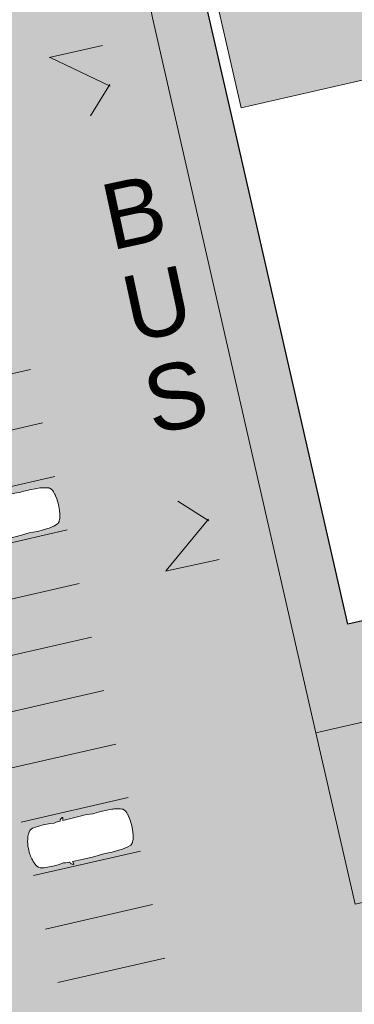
# Model space of a CAD drawing. Header units: metres. Extents: x -862 to 1262, y -354 to 644.
# Tile 271 of 315: x 191 to 206, y 109 to 154. Entities that reach past the tile are written whole.
import ezdxf

# ---------------------------------------------------------------- set-up
doc = ezdxf.new("R2010")
doc.units = ezdxf.units.M
doc.header["$LTSCALE"] = 0.5
doc.set_wipeout_variables(frame=1)
doc.layers.add('BPR_Verkehr_220520', color=7, linetype='Continuous')
doc.layers.add('DZH_Baufelder Ost_220610', color=7, linetype='Continuous')
doc.styles.add('Arial', font='arial.ttf')
doc.styles.add('Calibri Light', font='calibril.ttf')

# ---------------------------------------------------------------- blocks, each defined once
blk = doc.blocks.new('Slab (2D)-22')
at = {"color": 255, "linetype": 'Continuous', "lineweight": 9, "transparency": 33554687}
blk.add_wipeout([(216.4049811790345, 24.944613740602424), (229.07815935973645, 27.841263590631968), (230.8607131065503, 20.042384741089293), (218.18753492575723, 17.145734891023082)], dxfattribs=at)
at = {"color": 8, "linetype": 'Continuous', "lineweight": 9, "true_color": 0x777777, "transparency": 33554687, "flags": 128}
blk.add_lwpolyline([(216.4049811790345, 24.94461374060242), (229.0781593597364, 27.84126359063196), (230.8607131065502, 20.04238474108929), (218.1875349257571, 17.14573489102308)], close=True, dxfattribs=at)
at = {"color": 255, "linetype": 'Continuous', "lineweight": 9, "transparency": 33554687}
blk.add_wipeout([(216.4049811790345, 24.944613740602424), (229.07815935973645, 27.841263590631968), (230.8607131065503, 20.042384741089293), (218.18753492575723, 17.145734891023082)], dxfattribs=at)
at = {"color": 8, "linetype": 'Continuous', "lineweight": 9, "true_color": 0x777777, "transparency": 33554687, "flags": 128}
blk.add_lwpolyline([(216.4049811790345, 24.94461374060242), (229.0781593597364, 27.84126359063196), (230.8607131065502, 20.04238474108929), (218.1875349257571, 17.14573489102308)], close=True, dxfattribs=at)
at = {"color": 255, "linetype": 'Continuous', "lineweight": 9, "transparency": 33554687}
blk.add_wipeout([(216.4049811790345, 24.944613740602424), (229.07815935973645, 27.841263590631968), (230.8607131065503, 20.042384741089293), (218.18753492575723, 17.145734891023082)], dxfattribs=at)
at = {"color": 8, "linetype": 'Continuous', "lineweight": 9, "true_color": 0x777777, "transparency": 33554687, "flags": 128}
blk.add_lwpolyline([(216.4049811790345, 24.94461374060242), (229.0781593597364, 27.84126359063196), (230.8607131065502, 20.04238474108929), (218.1875349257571, 17.14573489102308)], close=True, dxfattribs=at)
blk = doc.blocks.new('Slab (2D)-23')
at = {"color": 255, "linetype": 'Continuous', "lineweight": 9, "transparency": 33554687}
blk.add_wipeout([(218.18753588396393, 17.145735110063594), (230.86032216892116, 20.042295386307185), (236.20798302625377, -3.354339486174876), (223.53519674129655, -6.250899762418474)], dxfattribs=at)
at = {"color": 8, "linetype": 'Continuous', "lineweight": 9, "true_color": 0x777777, "transparency": 33554687, "flags": 128}
blk.add_lwpolyline([(218.187535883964, 17.14573511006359), (230.8603221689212, 20.04229538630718), (236.2079830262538, -3.354339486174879), (223.5351967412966, -6.250899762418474)], close=True, dxfattribs=at)
at = {"color": 255, "linetype": 'Continuous', "lineweight": 9, "transparency": 33554687}
blk.add_wipeout([(218.18753588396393, 17.145735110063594), (230.86032216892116, 20.042295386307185), (236.20798302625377, -3.354339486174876), (223.53519674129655, -6.250899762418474)], dxfattribs=at)
at = {"color": 8, "linetype": 'Continuous', "lineweight": 9, "true_color": 0x777777, "transparency": 33554687, "flags": 128}
blk.add_lwpolyline([(218.187535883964, 17.14573511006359), (230.8603221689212, 20.04229538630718), (236.2079830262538, -3.354339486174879), (223.5351967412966, -6.250899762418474)], close=True, dxfattribs=at)
at = {"color": 255, "linetype": 'Continuous', "lineweight": 9, "transparency": 33554687}
blk.add_wipeout([(218.18753588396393, 17.145735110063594), (230.86032216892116, 20.042295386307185), (236.20798302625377, -3.354339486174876), (223.53519674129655, -6.250899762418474)], dxfattribs=at)
at = {"color": 8, "linetype": 'Continuous', "lineweight": 9, "true_color": 0x777777, "transparency": 33554687, "flags": 128}
blk.add_lwpolyline([(218.187535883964, 17.14573511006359), (230.8603221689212, 20.04229538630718), (236.2079830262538, -3.354339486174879), (223.5351967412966, -6.250899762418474)], close=True, dxfattribs=at)
blk = doc.blocks.new('Group-12')
at = {"color": 8, "true_color": 0x777777, "transparency": 33554687}
blk.add_blockref('Slab (2D)-22', (0, 0), dxfattribs=at)
blk.add_blockref('Slab (2D)-23', (0, 0), dxfattribs=at)
at = {"color": 255, "linetype": 'Continuous', "lineweight": 25, "transparency": 33554687}
blk.add_wipeout([(223.53519674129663, -6.250899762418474), (218.18753588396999, 17.14573511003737), (216.40498226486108, 24.944613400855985), (229.07815948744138, 27.8412630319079), (236.20837396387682, -3.3542501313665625), (225.48491631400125, -5.805261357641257), (225.48491631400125, -5.805261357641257)], dxfattribs=at)
at = {"linetype": 'Continuous', "lineweight": 0, "true_color": 0xfbf8f0, "transparency": 33554661}
blk.add_hatch(color=7, dxfattribs=at).paths.add_polyline_path([(217.0038217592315, 24.56859310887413), (228.7021391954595, 27.24242353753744), (230.373283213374, 19.93097513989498), (218.6749657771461, 17.25714471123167)])
at = {"color": 7, "linetype": 'Continuous', "lineweight": 25, "transparency": 33554687, "flags": 128}
blk.add_lwpolyline([(223.5351967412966, -6.250899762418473), (218.18753588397, 17.14573511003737), (216.4049822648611, 24.94461340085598), (229.0781594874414, 27.8412630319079), (236.2083739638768, -3.354250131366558), (225.4849163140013, -5.805261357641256), (225.4849163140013, -5.805261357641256)], close=True, dxfattribs=at)
at = {"color": 9, "linetype": 'Continuous', "lineweight": 9, "transparency": 33554661, "flags": 128}
blk.add_lwpolyline([(217.0038217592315, 24.56859310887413), (228.7021391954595, 27.24242353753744), (230.373283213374, 19.93097513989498), (218.6749657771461, 17.25714471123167)], close=True, dxfattribs=at)
at = {"color": 7, "transparency": 33554687, "char_height": 1.559479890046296, "width": 3, "attachment_point": 5, "line_spacing_factor": 1.163780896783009, "style": 'Calibri Light'}
for s, insert, rotation in [('III', (227.5754956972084, 25.4397038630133), 12.874672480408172), ('IV', (233.708570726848, -1.394722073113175), 12.874672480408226)]:
    blk.add_mtext(s, dxfattribs=dict(at, insert=insert, rotation=rotation))
blk = doc.blocks.new('Fz_bmw_X5_2011_D-2')
at = {"color": 255, "linetype": 'Continuous', "lineweight": 5, "transparency": 33554687}
blk.add_wipeout([(2.185669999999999, -3.6133099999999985), (2.1640099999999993, -3.575199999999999), (2.1255999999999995, -3.53313), (2.094909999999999, -3.4908300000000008), (2.0694099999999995, -3.468309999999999), (2.0430899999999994, -3.44825), (2.01619, -3.430439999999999), (1.9889599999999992, -3.4147), (1.9616399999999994, -3.4008000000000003), (1.9344799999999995, -3.38856), (1.9177799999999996, -3.383589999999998), (1.8946899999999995, -3.005600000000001), (1.8883699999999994, -2.9398000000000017), (1.8660799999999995, -2.8137399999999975), (1.9198199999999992, -2.30358), (1.924889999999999, -1.8180300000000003), (1.8824699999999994, -0.9809399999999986), (1.8647399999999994, -0.8367199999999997), (1.8586899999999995, -0.806519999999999), (1.8071799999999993, -0.6463699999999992), (1.7200599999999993, -0.5048000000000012), (1.4663999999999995, -0.3167099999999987), (1.2294999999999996, -0.21199999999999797), (1.097979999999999, -0.16646999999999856), (0.9474299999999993, -0.1268799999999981), (0.8481399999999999, -0.09244999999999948), (0.7763799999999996, -0.07655999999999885), (0.587629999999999, -0.04262999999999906), (0.3946699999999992, -0.01875000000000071), (0, 0), (-0.19841000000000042, -0.0046400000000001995), (-0.39453000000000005, -0.018739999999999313), (-0.43227000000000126, -0.022599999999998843), (-0.5873999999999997, -0.04260000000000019), (-0.7760600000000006, -0.07650999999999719), (-0.8480200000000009, -0.09244999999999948), (-0.9469700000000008, -0.1268799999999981), (-1.0975200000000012, -0.16646999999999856), (-1.2370600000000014, -0.21260999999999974), (-1.4659400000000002, -0.3167099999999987), (-1.5892400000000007, -0.38613999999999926), (-1.7198100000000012, -0.5048000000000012), (-1.8069200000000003, -0.6463699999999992), (-1.8644900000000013, -0.8367199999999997), (-1.8822200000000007, -0.9809399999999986), (-1.9246400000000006, -1.8180300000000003), (-1.9195700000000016, -2.30358), (-1.8658300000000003, -2.8137399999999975), (-1.8944300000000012, -3.005600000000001), (-1.9147400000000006, -3.3718699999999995), (-1.9342300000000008, -3.38856), (-1.988700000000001, -3.4147), (-2.0428400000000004, -3.44825), (-2.0691600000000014, -3.468309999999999), (-2.0946600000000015, -3.4908300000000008), (-2.1190900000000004, -3.5160199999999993), (-2.1524200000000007, -3.560789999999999), (-2.1748800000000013, -3.5937399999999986), (-2.1946800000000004, -3.6431799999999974), (-2.197430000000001, -3.6870499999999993), (-2.1940900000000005, -3.7042899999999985), (-2.1770300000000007, -3.714129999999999), (-2.1705400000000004, -3.7128499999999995), (-1.9270300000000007, -3.645599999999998), (-1.9449100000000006, -4.544079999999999), (-1.9373400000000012, -5.73316), (-1.8857900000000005, -6.456580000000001), (-1.9148800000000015, -6.85278), (-1.9229600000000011, -7.3508000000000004), (-1.8837400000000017, -8.075700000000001), (-1.87888, -8.34469), (-1.8124000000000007, -8.709869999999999), (-1.7933500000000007, -8.789169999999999), (-1.6821900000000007, -9.15435), (-1.645890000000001, -9.22494), (-1.584540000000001, -9.29604), (-1.5032100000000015, -9.358089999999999), (-1.4485300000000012, -9.39049), (-1.3401400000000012, -9.44246), (-1.242220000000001, -9.480080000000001), (-1.1355700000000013, -9.51419), (-1.021310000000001, -9.54475), (-0.8584400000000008, -9.570789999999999), (-0.5423200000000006, -9.627400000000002), (0.00030999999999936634, -9.657779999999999), (0.5428699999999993, -9.627400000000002), (0.8586999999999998, -9.570789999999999), (0.8706099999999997, -9.573929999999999), (0.8764799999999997, -9.57443), (0.8883599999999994, -9.573820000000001), (0.8944899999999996, -9.572909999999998), (0.9008199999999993, -9.571729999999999), (1.021559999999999, -9.54475), (1.0500399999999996, -9.53763), (1.2424799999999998, -9.480080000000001), (1.399439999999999, -9.41583), (1.5034599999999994, -9.358089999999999), (1.584809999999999, -9.29604), (1.6461399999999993, -9.22494), (1.6663199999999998, -9.188020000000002), (1.6824399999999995, -9.15435), (1.6999399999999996, -9.109919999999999), (1.7375499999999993, -8.99537), (1.7935999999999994, -8.789169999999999), (1.8126499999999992, -8.709869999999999), (1.8642099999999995, -8.456959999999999), (1.8791299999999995, -8.34469), (1.8839999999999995, -8.216650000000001), (1.8943899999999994, -7.92823), (1.9232199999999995, -7.3508000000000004), (1.9235599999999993, -7.29713), (1.915129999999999, -6.85278), (1.8860399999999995, -6.456580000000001), (1.9178999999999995, -6.185029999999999), (1.9375899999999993, -5.73316), (1.9338599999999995, -5.134039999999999), (1.9250699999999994, -3.6445399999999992), (2.1707899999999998, -3.7128499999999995), (2.19644, -3.6968999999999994), (2.1980999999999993, -3.674509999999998), (2.1973, -3.6586599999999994)], dxfattribs=at)
at = {"color": 9, "linetype": 'Continuous', "lineweight": 5, "transparency": 33554687, "flags": 128}
blk.add_lwpolyline([(2.18567, -3.61331), (2.16401, -3.5752), (2.1256, -3.53313), (2.09491, -3.49083), (2.06941, -3.46831), (2.04309, -3.44825), (2.01619, -3.43044), (1.98896, -3.4147), (1.96164, -3.4008), (1.93448, -3.38856), (1.91778, -3.38359), (1.89469, -3.0056), (1.88837, -2.939800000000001), (1.86608, -2.81374), (1.91982, -2.30358), (1.92489, -1.81803), (1.88247, -0.98094), (1.86474, -0.83672), (1.85869, -0.80652), (1.80718, -0.64637), (1.72006, -0.5048), (1.4664, -0.31671), (1.2295, -0.212), (1.09798, -0.16647), (0.9474300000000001, -0.12688), (0.8481400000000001, -0.09245), (0.7763800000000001, -0.07656), (0.5876300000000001, -0.04263), (0.39467, -0.01875), (0, 0), (-0.19841, -0.00464), (-0.39453, -0.01874), (-0.43227, -0.0226), (-0.5873999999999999, -0.04260000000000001), (-0.7760600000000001, -0.07651000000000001), (-0.8480200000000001, -0.09245), (-0.9469700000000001, -0.12688), (-1.09752, -0.16647), (-1.23706, -0.21261), (-1.46594, -0.31671), (-1.58924, -0.38614), (-1.71981, -0.5048), (-1.80692, -0.64637), (-1.86449, -0.83672), (-1.88222, -0.98094), (-1.92464, -1.81803), (-1.91957, -2.30358), (-1.86583, -2.81374), (-1.89443, -3.0056), (-1.91474, -3.37187), (-1.93423, -3.38856), (-1.9887, -3.4147), (-2.04284, -3.44825), (-2.06916, -3.46831), (-2.09466, -3.49083), (-2.11909, -3.51602), (-2.15242, -3.56079), (-2.17488, -3.59374), (-2.19468, -3.64318), (-2.19743, -3.68705), (-2.19409, -3.70429), (-2.17703, -3.71413), (-2.17054, -3.71285), (-1.92703, -3.6456), (-1.94491, -4.54408), (-1.93734, -5.733160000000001), (-1.88579, -6.456580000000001), (-1.91488, -6.852780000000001), (-1.92296, -7.3508), (-1.88374, -8.075700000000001), (-1.87888, -8.34469), (-1.8124, -8.70987), (-1.79335, -8.78917), (-1.68219, -9.15435), (-1.64589, -9.22494), (-1.58454, -9.296040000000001), (-1.50321, -9.35809), (-1.44853, -9.390490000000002), (-1.34014, -9.44246), (-1.24222, -9.480080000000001), (-1.13557, -9.514190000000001), (-1.02131, -9.54475), (-0.8584400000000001, -9.57079), (-0.54232, -9.627400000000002), (0.00031, -9.65778), (0.5428700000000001, -9.627400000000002), (0.8587, -9.57079), (0.8706100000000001, -9.57393), (0.87648, -9.574430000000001), (0.88836, -9.573820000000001), (0.8944900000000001, -9.57291), (0.9008200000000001, -9.57173), (1.02156, -9.54475), (1.05004, -9.53763), (1.24248, -9.480080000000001), (1.39944, -9.415830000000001), (1.50346, -9.35809), (1.58481, -9.296040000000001), (1.64614, -9.22494), (1.66632, -9.188020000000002), (1.68244, -9.15435), (1.69994, -9.10992), (1.73755, -8.995370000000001), (1.7936, -8.78917), (1.81265, -8.70987), (1.86421, -8.45696), (1.87913, -8.34469), (1.884, -8.216650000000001), (1.89439, -7.928230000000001), (1.92322, -7.3508), (1.92356, -7.297130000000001), (1.91513, -6.852780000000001), (1.88604, -6.456580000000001), (1.9179, -6.18503), (1.93759, -5.733160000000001), (1.93386, -5.134040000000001), (1.92507, -3.64454), (2.17079, -3.71285), (2.19644, -3.6969), (2.1981, -3.67451), (2.1973, -3.65866)], close=True, dxfattribs=at)
at = {"color": 255, "linetype": 'Continuous', "lineweight": 5, "transparency": 33554687}
blk.add_wipeout([(-0.5423184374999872, -9.627401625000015), (0.00030800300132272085, -9.657776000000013), (0.5428741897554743, -9.62740162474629), (0.8586960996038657, -9.570794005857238), (0.87060537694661, -9.573930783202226), (0.8764773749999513, -9.574434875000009), (0.8883581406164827, -9.57382276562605), (0.8944877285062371, -9.572909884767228), (0.9008239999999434, -9.571728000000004), (1.0215574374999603, -9.544748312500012), (1.0500385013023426, -9.537630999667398), (1.2424758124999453, -9.480080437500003), (1.399442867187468, -9.415826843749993), (1.5034594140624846, -9.358088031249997), (1.5848056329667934, -9.29604498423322), (1.6461414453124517, -9.224935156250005), (1.6663199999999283, -9.188016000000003), (1.6824430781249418, -9.154353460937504), (1.6999421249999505, -9.109921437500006), (1.7375549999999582, -8.99537050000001), (1.7935999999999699, -8.789167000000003), (1.8126479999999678, -8.709872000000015), (1.8642080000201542, -8.45695999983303), (1.8791320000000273, -8.34468800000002), (1.8839968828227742, -8.216654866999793), (1.8943920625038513, -7.928229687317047), (1.9232159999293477, -7.350796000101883), (1.9235589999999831, -7.297127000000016), (1.9151274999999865, -6.852778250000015), (1.8860439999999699, -6.456584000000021), (1.91790285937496, -6.185025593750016), (1.9375906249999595, -5.733155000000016), (1.9338631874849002, -5.134035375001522), (1.9250697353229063, -3.6445397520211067), (2.1707880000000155, -3.712851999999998), (2.1964363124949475, -3.696896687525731), (2.1980999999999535, -3.674511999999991), (2.197302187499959, -3.6586612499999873), (2.1856679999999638, -3.613308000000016), (2.164007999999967, -3.575203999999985), (2.125596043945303, -3.533130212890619), (2.0949083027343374, -3.4908327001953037), (2.0694098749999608, -3.468309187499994), (2.043088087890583, -3.4482474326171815), (2.016188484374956, -3.430444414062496), (1.9889566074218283, -3.4146971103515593), (1.9616379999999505, -3.4008024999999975), (1.934478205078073, -3.3885575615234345), (1.9177777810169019, -3.383594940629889), (1.894685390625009, -3.0055995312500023), (1.8883720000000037, -2.939803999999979), (1.8660800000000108, -2.813743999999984), (1.919816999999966, -2.3035785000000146), (1.924894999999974, -1.818026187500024), (1.8824680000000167, -0.9809440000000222), (1.8647400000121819, -0.8367240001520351), (1.858694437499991, -0.8065238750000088), (1.8071764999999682, -0.6463710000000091), (1.7200613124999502, -0.5048046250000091), (1.4664000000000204, -0.31670800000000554), (1.2295020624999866, -0.21200325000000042), (1.0979793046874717, -0.1664726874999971), (0.9474274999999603, -0.12688099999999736), (0.8481419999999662, -0.09245350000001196), (0.7763840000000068, -0.0765559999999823), (0.5876313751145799, -0.042626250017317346), (0.39467200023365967, -0.018751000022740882), (-4.440892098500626e-16, 0), (-0.19840512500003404, -0.004637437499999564), (-0.39452500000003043, -0.018742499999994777), (-0.43227487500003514, -0.022603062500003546), (-0.5873973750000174, -0.042604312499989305), (-0.7760600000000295, -0.07651199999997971), (-0.8480160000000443, -0.09245350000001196), (-0.9469674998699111, -0.12688099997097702), (-1.0975200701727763, -0.1664726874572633), (-1.2370601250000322, -0.2126131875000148), (-1.4659439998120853, -0.31670799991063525), (-1.5892440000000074, -0.3861440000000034), (-1.719809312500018, -0.5048046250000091), (-1.806924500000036, -0.6463710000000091), (-1.86448800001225, -0.8367240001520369), (-1.8822160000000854, -0.9809440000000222), (-1.9246430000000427, -1.818026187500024), (-1.9195650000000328, -2.3035785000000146), (-1.8658280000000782, -2.813743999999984), (-1.894433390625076, -3.005599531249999), (-1.9147431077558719, -3.371867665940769), (-1.9342262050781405, -3.3885575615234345), (-1.9887046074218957, -3.4146971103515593), (-2.04283608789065, -3.4482474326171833), (-2.069157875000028, -3.468309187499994), (-2.0946563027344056, -3.4908327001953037), (-2.119085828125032, -3.5160209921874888), (-2.1524214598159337, -3.5607925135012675), (-2.1748830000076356, -3.5937415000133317), (-2.194684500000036, -3.6431809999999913), (-2.197433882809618, -3.687050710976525), (-2.1940884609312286, -3.704289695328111), (-2.177025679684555, -3.714127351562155), (-2.1705360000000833, -3.712851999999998), (-1.9270303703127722, -3.6456043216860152), (-1.9449120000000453, -4.544075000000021), (-1.9373386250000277, -5.7331550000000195), (-1.8857920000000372, -6.456584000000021), (-1.914875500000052, -6.852778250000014), (-1.922963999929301, -7.350796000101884), (-1.8837448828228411, -8.07570242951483), (-1.8788799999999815, -8.34468800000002), (-1.8123960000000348, -8.709872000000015), (-1.7933480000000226, -8.789167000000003), (-1.6821910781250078, -9.154353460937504), (-1.6458894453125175, -9.224935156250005), (-1.5845383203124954, -9.296044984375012), (-1.5032074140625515, -9.358088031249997), (-1.448532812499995, -9.390492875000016), (-1.340140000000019, -9.442455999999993), (-1.2422238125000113, -9.480080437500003), (-1.135567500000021, -9.514188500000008), (-1.0213054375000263, -9.544748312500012), (-0.8584440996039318, -9.570794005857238)], dxfattribs=at)
at = {"color": 9, "linetype": 'Continuous', "lineweight": 5, "transparency": 33554687, "flags": 128}
blk.add_lwpolyline([(-0.5423184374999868, -9.627401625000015), (0.0003080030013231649, -9.657776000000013), (0.5428741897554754, -9.627401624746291), (0.858696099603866, -9.57079400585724), (0.8706053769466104, -9.573930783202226), (0.8764773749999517, -9.574434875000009), (0.8883581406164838, -9.573822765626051), (0.8944877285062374, -9.57290988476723), (0.9008239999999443, -9.571728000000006), (1.021557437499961, -9.544748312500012), (1.050038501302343, -9.5376309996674), (1.242475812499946, -9.480080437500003), (1.399442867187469, -9.415826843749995), (1.503459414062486, -9.358088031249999), (1.584805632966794, -9.29604498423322), (1.646141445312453, -9.224935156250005), (1.666319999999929, -9.188016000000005), (1.682443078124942, -9.154353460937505), (1.699942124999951, -9.109921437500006), (1.737554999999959, -8.995370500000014), (1.793599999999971, -8.789167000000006), (1.812647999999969, -8.709872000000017), (1.864208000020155, -8.456959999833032), (1.879132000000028, -8.344688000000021), (1.883996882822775, -8.216654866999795), (1.894392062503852, -7.928229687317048), (1.923215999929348, -7.350796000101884), (1.923558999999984, -7.297127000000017), (1.915127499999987, -6.852778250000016), (1.886043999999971, -6.456584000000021), (1.917902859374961, -6.185025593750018), (1.93759062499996, -5.733155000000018), (1.933863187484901, -5.134035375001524), (1.925069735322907, -3.644539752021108), (2.170788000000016, -3.712851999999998), (2.196436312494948, -3.696896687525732), (2.198099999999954, -3.674511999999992), (2.19730218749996, -3.658661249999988), (2.185667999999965, -3.613308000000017), (2.164007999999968, -3.575203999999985), (2.125596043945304, -3.533130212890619), (2.094908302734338, -3.490832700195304), (2.069409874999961, -3.468309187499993), (2.043088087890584, -3.448247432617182), (2.016188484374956, -3.430444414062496), (1.988956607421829, -3.414697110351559), (1.961637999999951, -3.400802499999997), (1.934478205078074, -3.388557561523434), (1.917777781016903, -3.38359494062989), (1.89468539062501, -3.005599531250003), (1.888372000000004, -2.939803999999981), (1.866080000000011, -2.813743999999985), (1.919816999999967, -2.303578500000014), (1.924894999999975, -1.818026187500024), (1.882468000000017, -0.980944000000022), (1.864740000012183, -0.8367240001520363), (1.858694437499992, -0.8065238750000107), (1.807176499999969, -0.6463710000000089), (1.720061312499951, -0.5048046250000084), (1.466400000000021, -0.3167080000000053), (1.229502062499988, -0.2120032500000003), (1.097979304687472, -0.1664726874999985), (0.9474274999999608, -0.1268809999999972), (0.8481419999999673, -0.09245350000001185), (0.7763840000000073, -0.07655599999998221), (0.5876313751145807, -0.04262625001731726), (0.3946720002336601, -0.0187510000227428), (0, 0), (-0.1984051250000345, -0.0046374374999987), (-0.39452500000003, -0.01874249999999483), (-0.4322748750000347, -0.02260306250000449), (-0.5873973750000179, -0.04260431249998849), (-0.7760600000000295, -0.0765119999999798), (-0.8480160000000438, -0.09245350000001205), (-0.9469674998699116, -0.1268809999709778), (-1.097520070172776, -0.1664726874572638), (-1.237060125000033, -0.212613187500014), (-1.465943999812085, -0.3167079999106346), (-1.589244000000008, -0.3861440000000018), (-1.719809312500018, -0.5048046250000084), (-1.806924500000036, -0.6463710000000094), (-1.86448800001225, -0.8367240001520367), (-1.882216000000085, -0.9809440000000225), (-1.924643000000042, -1.818026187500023), (-1.919565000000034, -2.303578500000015), (-1.865828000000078, -2.813743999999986), (-1.894433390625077, -3.00559953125), (-1.914743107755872, -3.371867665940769), (-1.93422620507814, -3.388557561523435), (-1.988704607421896, -3.41469711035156), (-2.042836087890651, -3.448247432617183), (-2.069157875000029, -3.468309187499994), (-2.094656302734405, -3.490832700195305), (-2.119085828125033, -3.51602099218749), (-2.152421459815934, -3.56079251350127), (-2.174883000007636, -3.593741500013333), (-2.194684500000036, -3.643180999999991), (-2.197433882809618, -3.687050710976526), (-2.194088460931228, -3.704289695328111), (-2.177025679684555, -3.714127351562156), (-2.170536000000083, -3.712851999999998), (-1.927030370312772, -3.645604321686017), (-1.944912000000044, -4.544075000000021), (-1.937338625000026, -5.73315500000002), (-1.885792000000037, -6.456584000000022), (-1.914875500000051, -6.852778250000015), (-1.9229639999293, -7.350796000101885), (-1.883744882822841, -8.075702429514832), (-1.87887999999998, -8.344688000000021), (-1.812396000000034, -8.709872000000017), (-1.793348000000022, -8.789167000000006), (-1.682191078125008, -9.154353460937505), (-1.645889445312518, -9.224935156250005), (-1.584538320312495, -9.296044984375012), (-1.503207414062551, -9.358088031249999), (-1.448532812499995, -9.390492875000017), (-1.340140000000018, -9.442455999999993), (-1.242223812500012, -9.480080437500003), (-1.13556750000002, -9.51418850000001), (-1.021305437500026, -9.544748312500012), (-0.8584440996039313, -9.57079400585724), (-0.5423184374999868, -9.627401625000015)], close=True, dxfattribs=at)
blk = doc.blocks.new('BPR_5m_u-2')
at = {"color": 255, "linetype": 'Continuous', "lineweight": 9, "transparency": 33554687}
blk.add_line((0, 0), (0, 5), dxfattribs=at)

msp = doc.modelspace()

# ---------------------------------------------------------------- hatches: boundary and pattern name
at = {"layer": 'DZH_Baufelder Ost_220610', "linetype": 'Continuous', "lineweight": 0, "true_color": 0xdce9e4, "transparency": 33554687}
h = msp.add_hatch(color=254, dxfattribs=at)
edge = h.paths.add_edge_path()
edge.add_line((217.7719741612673, 163.3279061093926), (200.2085686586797, 159.3135195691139))
edge.add_arc((201.2112550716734, 154.9266505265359), 4.500000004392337, 102.8746724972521, 147.8746725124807)
edge.add_arc((201.2112550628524, 154.9266505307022), 4.499999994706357, 147.8746724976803, 192.8746725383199)
edge.add_line((196.8243860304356, 153.9239641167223), (204.2669402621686, 121.3619284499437))
edge.add_line((204.2669402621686, 121.3619284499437), (226.5186781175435, 126.4496491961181))
edge.add_line((226.5186781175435, 126.4496491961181), (226.4522540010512, 126.7400095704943))
edge.add_line((226.4522540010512, 126.7400095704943), (227.0120909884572, 126.8679689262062))
edge.add_line((227.0120909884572, 126.8679689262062), (223.7401571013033, 141.183058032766))
edge.add_line((223.7401571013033, 141.183058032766), (222.8827953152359, 140.9869241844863))
edge.add_line((222.8827953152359, 140.9869241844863), (217.7719741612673, 163.3279061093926))
msp.add_hatch(color=254, dxfattribs=at).paths.add_polyline_path([(204.267038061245, 121.3615005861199), (227.3713947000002, 126.6423567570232), (229.1539483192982, 118.8434784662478), (206.049591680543, 113.5626222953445)])

# ---------------------------------------------------------------- linework, layer by layer
at = {"layer": 'BPR_Verkehr_220520', "color": 255, "linetype": 'Continuous', "lineweight": 9, "transparency": 33554687}
for p, q in [((194.5429908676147, 152.6639589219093, 60), (192.1028669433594, 152.1200120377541, 60)), ((192.1503198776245, 152.1121569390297, 60), (194.8895807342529, 150.8043365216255, 60)), ((194.8769015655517, 150.881749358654, 60), (193.9873422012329, 149.4617686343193, 60))]:
    msp.add_line(p, q, dxfattribs=at)
at = {"layer": 'BPR_Verkehr_220520', "color": 9, "linetype": 'Continuous', "true_color": 0xb8d2a6, "transparency": 33554687}
for points in [[(191.8097572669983, 135.4720531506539, 60), (191.2527092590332, 137.9092026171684, 60), (189.3726077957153, 134.9150051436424, 60), (188.8155597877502, 137.352154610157, 60)], [(195.1520453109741, 120.8491563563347, 60), (194.594997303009, 123.2863058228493, 60), (192.7148958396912, 120.2921083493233, 60), (192.1578478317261, 122.7292578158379, 60)]]:
    msp.add_solid(points, dxfattribs=at)
at = {"layer": 'DZH_Baufelder Ost_220610', "color": 255, "linetype": 'Continuous', "lineweight": 18, "transparency": 33554687, "elevation": -12285434.42021632, "flags": 128}
msp.add_lwpolyline([(217.7719741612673, 163.3279061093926), (200.2085686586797, 159.3135195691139, 0.1989123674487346), (197.4002638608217, 157.3196290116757, 0.1989123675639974), (196.8243860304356, 153.9239641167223), (204.2669402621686, 121.3619284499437), (226.5186781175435, 126.4496491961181), (226.4522540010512, 126.7400095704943), (227.0120909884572, 126.8679689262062), (223.7401571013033, 141.183058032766), (222.8827953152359, 140.9869241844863)], format="xyb", close=True, dxfattribs=at)
at = {"layer": 'DZH_Baufelder Ost_220610', "color": 255, "linetype": 'Continuous', "lineweight": 18, "transparency": 33554687, "flags": 128}
msp.add_lwpolyline([(204.267038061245, 121.3615005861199), (227.3713947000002, 126.6423567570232), (229.1539483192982, 118.8434784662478), (206.049591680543, 113.5626222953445)], close=True, dxfattribs=at)
at = {"layer": 'DZH_Baufelder Ost_220610', "color": 252, "linetype": 'Continuous', "true_color": 0x8ea381, "transparency": 33554687}
for points in [[(211.4469116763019, 92.64148910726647), (210.8619958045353, 92.50779758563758), (197.4093019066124, 154.0576556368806), (196.8243860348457, 153.9239641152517)], [(210.8619958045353, 92.50779758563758), (211.4469116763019, 92.64148910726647), (196.8243860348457, 153.9239641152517), (197.4093019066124, 154.0576556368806)], [(185.3676982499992, 127.3044623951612), (185.9526141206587, 127.4381539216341), (194.1918934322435, 88.69758921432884), (194.776809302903, 88.83128074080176)], [(185.9526141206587, 127.4381539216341), (185.3676982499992, 127.3044623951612), (194.776809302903, 88.83128074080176), (194.1918934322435, 88.69758921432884)]]:
    msp.add_solid(points, dxfattribs=at)

# ---------------------------------------------------------------- block references
at = {"layer": 'BPR_Verkehr_220520', "color": 255, "transparency": 33554687, "rotation": 282.8746725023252}
for p in [(186.3784103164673, 136.7951066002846, 60), (186.9354583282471, 134.3579571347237, 60), (188.6066023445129, 127.0465087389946, 60), (189.1636503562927, 124.6093592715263, 60), (189.7206983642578, 122.1722098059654, 60), (190.2777463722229, 119.7350603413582, 60), (191.9488903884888, 112.4236119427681, 60), (192.5059383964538, 109.9864624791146, 60)]:
    msp.add_blockref('BPR_5m_u-2', p, dxfattribs=at)

# ---------------------------------------------------------------- texts
at = {"layer": 'BPR_Verkehr_220520', "color": 255, "transparency": 33554687, "char_height": 3, "attachment_point": 1, "rotation": 12.238959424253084, "line_spacing_factor": 0.25, "style": 'Arial'}
for s, insert in [('B', (194.2835369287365, 146.2475474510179, 60)), ('U', (195.2332801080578, 142.053743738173, 60))]:
    msp.add_mtext(s, dxfattribs=dict(at, insert=insert))

# ---------------------------------------------------------------- next in the draw order: block references
at = {"layer": 'DZH_Baufelder Ost_220610', "color": 7, "transparency": 33554687}
msp.add_blockref('Group-12', (-17.81744829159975, 132.5597140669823), dxfattribs=at)

# ---------------------------------------------------------------- next in the draw order: hatches: boundary and pattern name
at = {"layer": 'BPR_Verkehr_220520', "linetype": 'Continuous', "lineweight": 0, "true_color": 0xe4e6e5, "transparency": 33554687}
h = msp.add_hatch(color=254, dxfattribs=at)
h.paths.add_polyline_path([(129.8888413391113, 352.2296692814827), (123.0704366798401, 350.6455571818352), (123.2401628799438, 349.9150142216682), (123.3928459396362, 348.746070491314), (123.3140201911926, 347.5698357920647), (123.0067285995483, 346.4317174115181), (122.4828338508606, 345.3756511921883), (121.7625603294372, 344.4424054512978), (120.873713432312, 343.6680071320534), (119.8506061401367, 343.0823510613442), (118.7327344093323, 342.7080458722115), (117.7787714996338, 342.490002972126), (119.2540749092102, 336.1399374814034), (119.2544059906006, 336.1400144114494), (120.3667862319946, 336.1977263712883), (121.4706654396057, 336.048826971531), (122.5279990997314, 335.698447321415), (123.5023467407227, 335.1586631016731), (124.3601280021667, 334.4480776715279), (125.0717798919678, 333.5911809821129), (125.6127757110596, 332.6175055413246), (125.9644703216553, 331.5606085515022), (129.3816463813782, 316.8522497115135), (129.4180068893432, 316.6849518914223), (129.449579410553, 316.5166847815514), (129.4763382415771, 316.3475853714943), (129.4982616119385, 316.1777913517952), (129.5153316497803, 316.0074409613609), (129.5275344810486, 315.8366728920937), (129.5348601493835, 315.6656261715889), (129.5373027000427, 315.4944400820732), (129.4525672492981, 314.48962896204), (129.2007542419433, 313.5131988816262), (128.7889761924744, 312.5927292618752), (128.2288638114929, 311.7542189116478), (127.5362375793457, 311.0213516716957), (126.7306608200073, 310.4148275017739), (125.834887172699, 309.9517777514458), (124.8742179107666, 309.6452813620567), (122.9621114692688, 309.2082400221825), (124.0316436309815, 304.5289130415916), (128.9268768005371, 305.6477938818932), (130.0910009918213, 305.7961429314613), (131.2617345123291, 305.715059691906), (132.3942915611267, 305.4076414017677), (133.4453457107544, 304.8856484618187), (134.3746884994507, 304.1690499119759), (135.1467675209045, 303.285259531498), (135.7320466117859, 302.2680870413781), (136.1081356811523, 301.1564448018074), (150.2133815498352, 240.4440279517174), (150.6787100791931, 238.8675387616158), (151.3256066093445, 237.3564551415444), (152.1451537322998, 235.9316073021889), (153.1260540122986, 234.6126366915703), (154.2547858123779, 233.4177252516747), (155.5157896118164, 232.3633447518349), (156.891682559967, 231.464029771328), (158.3634980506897, 230.7321773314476), (161.1437905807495, 229.5478214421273), (163.0431011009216, 228.6028701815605), (164.8180471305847, 227.4410268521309), (166.4439749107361, 226.0784292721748), (167.8983005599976, 224.534003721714), (169.1608236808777, 222.82920206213), (170.2140080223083, 220.9877037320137), (171.0432250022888, 219.0350868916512), (171.6369569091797, 216.9984731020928), (177.4751859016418, 191.4555459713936), (177.4771743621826, 191.4560004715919), (182.8227137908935, 168.0594928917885), (182.9711430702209, 166.8926901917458), (182.8890884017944, 165.7193501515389), (182.5797031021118, 164.5845635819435), (182.0548766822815, 163.5319397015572), (181.3347779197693, 162.6019302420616), (180.4470798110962, 161.8302749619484), (179.4258960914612, 161.2466281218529), (178.3104702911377, 160.8734189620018), (176.8481806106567, 160.5391901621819), (177.9177127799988, 155.859863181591), (181.817151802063, 156.7511399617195), (182.9839551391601, 156.8995656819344), (184.157294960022, 156.8175119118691), (185.2920814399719, 156.5081273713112), (186.3447053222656, 155.9833015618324), (187.2747147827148, 155.263203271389), (188.0463700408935, 154.3755055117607), (188.6300167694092, 153.3543220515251), (189.003225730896, 152.2388964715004), (203.0853994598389, 90.62775801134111), (203.2338287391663, 89.46095529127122), (203.1517740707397, 88.28761526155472), (202.8423887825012, 87.1528286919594), (202.3175623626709, 86.1002048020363), (201.5974636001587, 85.17019535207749), (200.7097654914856, 84.39854006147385), (199.6885817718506, 83.81489322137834), (198.573155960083, 83.44168406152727), (193.6988569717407, 82.32758803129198), (194.7683891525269, 77.64826106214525), (197.2055387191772, 78.20530909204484), (198.3723420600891, 78.35373480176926), (199.545681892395, 78.27168103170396), (200.680468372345, 77.96229649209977), (201.7330922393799, 77.43747068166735), (202.6631017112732, 76.7173723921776), (203.4347569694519, 75.82967463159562), (204.0184037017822, 74.80849117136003), (204.3916126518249, 73.69306559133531), (214.235707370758, 30.62401208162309), (214.3600032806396, 30.03503026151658), (214.4645357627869, 29.44222167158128), (214.5491878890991, 28.84624930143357), (214.6138650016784, 28.24777964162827), (214.6584947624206, 27.64748201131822), (214.6830272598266, 27.0460277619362), (214.6874350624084, 26.44408954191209), (214.6717145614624, 25.8423404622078), (214.6709995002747, 25.82583733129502), (214.6702693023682, 25.80933486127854), (214.6695239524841, 25.79283307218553), (214.6687634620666, 25.77633197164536), (214.6679878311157, 25.75983158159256), (214.6671970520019, 25.74333190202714), (214.6663911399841, 25.72683296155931), (214.6655701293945, 25.71033476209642), (214.6641862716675, 25.71042465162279), (214.5511089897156, 24.75801415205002), (214.3373227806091, 23.82304481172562), (214.0252554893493, 22.91613454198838), (213.6184510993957, 22.04758264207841), (213.121529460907, 21.227252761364), (212.5401338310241, 20.46446095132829), (211.880866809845, 19.76786981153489), (211.1512170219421, 19.1453879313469), (210.666692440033, 18.78328665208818), (210.1741777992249, 18.43213037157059), (209.6739202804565, 18.09209533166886), (209.1661709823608, 17.76335219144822), (208.6511847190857, 17.4460659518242), (208.1292199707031, 17.1403958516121), (207.6005387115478, 16.8464953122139), (207.0654062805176, 16.56451183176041), (206.8128348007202, 16.43668282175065), (206.5589370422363, 16.31150885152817), (206.3037408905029, 16.18900368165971), (206.0472743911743, 16.06918076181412), (205.7895657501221, 15.9520532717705), (205.5306432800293, 15.83763409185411), (205.2705354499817, 15.72593578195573), (205.0092708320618, 15.61697063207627), (206.5649884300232, 10.57999330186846), (209.1447440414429, 11.37677497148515), (234.1796132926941, 19.10902869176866), (233.4162477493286, 21.5948745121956), (232.8557515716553, 23.40989007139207), (232.8586126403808, 23.41077374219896), (226.3927241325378, 21.41372354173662), (225.7248805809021, 21.26856367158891), (225.0420743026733, 21.23920986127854), (224.3642375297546, 21.3265218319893), (223.7111583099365, 21.5279506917), (223.1019019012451, 21.83761614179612), (222.5542542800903, 22.24647816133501), (222.0842028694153, 22.74260086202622), (221.7054698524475, 23.31150099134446), (221.6337914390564, 23.46510921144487), (221.5664807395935, 23.62068090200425), (221.5035916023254, 23.77809195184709), (221.4451742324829, 23.93721672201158), (221.3912752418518, 24.09792820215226), (221.3419376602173, 24.26009813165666), (221.2972008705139, 24.42359706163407), (221.2571005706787, 24.58829450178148), (209.7756234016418, 74.82108522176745), (209.6271941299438, 75.98788792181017), (209.709248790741, 77.16122796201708), (210.0186340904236, 78.2960145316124), (210.5434605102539, 79.34863841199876), (211.2635592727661, 80.27864787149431), (212.1512573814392, 81.05030316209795), (213.1724411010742, 81.63394999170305), (214.2878669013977, 82.00715916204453), (219.1621658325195, 83.121255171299), (218.716527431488, 85.07097474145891), (218.6162587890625, 85.50966164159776), (218.1371975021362, 87.60561018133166), (215.7000479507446, 87.04856216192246), (214.5332446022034, 86.90013645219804), (213.3599047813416, 86.98219022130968), (212.2251183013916, 87.29157476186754), (211.1724944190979, 87.81640057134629), (210.2424849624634, 88.53649886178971), (209.4708297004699, 89.42419662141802), (208.8871829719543, 90.44538008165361), (208.5139740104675, 91.56080566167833), (194.2981088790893, 153.756860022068), (194.149679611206, 154.9236627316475), (194.2317342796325, 156.097002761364), (194.5411195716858, 157.231789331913), (195.0659459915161, 158.2844132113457), (195.7860447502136, 159.2144226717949), (196.6737428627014, 159.9860779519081), (197.6949265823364, 160.5697247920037), (198.8103523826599, 160.9429339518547), (201.2475018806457, 161.4999819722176), (200.8018634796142, 163.4497015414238), (200.2225335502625, 165.9843369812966), (195.3482346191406, 164.8702409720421), (194.1814312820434, 164.7218152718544), (193.0080914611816, 164.8038690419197), (191.8733049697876, 165.1132535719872), (190.8206811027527, 165.6380793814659), (189.8906716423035, 166.3581776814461), (189.1190163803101, 167.2458754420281), (188.5353696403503, 168.2670588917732), (188.1621606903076, 169.3824844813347), (175.8888229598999, 223.0797567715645), (175.3726903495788, 224.9397544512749), (174.6879509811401, 226.7445027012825), (173.8403901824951, 228.4787532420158), (172.8371689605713, 230.1278534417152), (171.6867635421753, 231.6778700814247), (170.3988936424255, 233.1157071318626), (168.9844404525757, 234.4292163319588), (167.4553587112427, 235.6073056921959), (167.0044373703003, 235.9141455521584), (166.5456994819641, 236.2091714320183), (166.079454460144, 236.4921843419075), (165.6060168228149, 236.76299336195), (165.1257059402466, 237.0214158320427), (164.638845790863, 237.2672774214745), (164.1457648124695, 237.5004122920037), (163.6467955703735, 237.7206631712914), (163.1823596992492, 237.918504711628), (161.5002848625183, 238.754907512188), (159.9278357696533, 239.7826960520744), (158.4866885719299, 240.9877023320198), (157.1967093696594, 242.3533154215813), (156.075680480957, 243.8607104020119), (155.1390552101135, 245.4891079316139), (154.3997448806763, 247.2160606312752), (153.8679408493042, 249.0177625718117), (141.4654507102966, 302.4011036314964), (141.4654543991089, 302.4011044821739)])
h.paths.add_polyline_path([(130.0722898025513, 333.5218796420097), (130.2678940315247, 333.5089030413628), (130.4572081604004, 333.4580152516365), (130.6329569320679, 333.3711718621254), (130.7883864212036, 333.2517102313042), (130.9175235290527, 333.1042212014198), (131.0154055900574, 332.9343727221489), (131.0782710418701, 332.748691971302), (134.2731903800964, 318.9969802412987), (134.4393483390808, 318.2817958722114), (134.4647813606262, 318.087418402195), (134.4518045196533, 317.891814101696), (134.4009165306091, 317.7024999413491), (134.314072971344, 317.5267511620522), (134.19461120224, 317.3713216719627), (134.0471220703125, 317.2421845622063), (133.8772735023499, 317.1443024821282), (133.6915926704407, 317.0814369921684), (133.4972150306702, 317.0560049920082), (133.3016108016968, 317.0689815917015), (133.112296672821, 317.1198693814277), (132.9365479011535, 317.2067127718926), (132.7811184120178, 317.3261744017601), (132.651981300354, 317.4736634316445), (132.5540992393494, 317.643511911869), (132.4912337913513, 317.8291926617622), (129.1301564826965, 332.2960887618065), (129.1047234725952, 332.4904662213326), (129.117700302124, 332.6860705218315), (129.1685883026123, 332.8753846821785), (129.2554318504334, 333.0511334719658), (129.3748936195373, 333.2065629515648), (129.5223827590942, 333.3357000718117), (129.6922313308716, 333.4335821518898), (129.8779121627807, 333.4964476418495)])
at = {"layer": 'BPR_Verkehr_220520', "linetype": 'Continuous', "lineweight": 0, "true_color": 0xece5cf, "transparency": 33554687}
h = msp.add_hatch(color=254, dxfattribs=at)
edge = h.paths.add_edge_path()
edge.add_line((194.2981088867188, 153.7568600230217), (208.5139740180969, 91.56080566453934))
edge.add_arc((214.3631327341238, 92.89772087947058), 5.999999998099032, 192.874672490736, 282.874672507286)
edge.add_line((215.7000479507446, 87.04856216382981), (218.6246273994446, 87.71701979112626))
edge.add_line((218.6246273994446, 87.71701979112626), (329.3358145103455, 113.0217648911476))
edge.add_line((329.3358145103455, 113.0217648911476), (328.5469000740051, 114.7904445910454))
edge.add_line((328.5469000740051, 114.7904445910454), (216.2515512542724, 89.12361495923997))
edge.add_arc((215.2488648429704, 93.51048399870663), 4.500000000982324, 192.8746725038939, 282.87467248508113, ccw=False)
edge.add_line((210.861995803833, 92.50779758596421), (196.8243860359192, 153.9239641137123))
edge.add_arc((201.211255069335, 154.9266505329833), 4.499999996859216, 102.8746725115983, 192.8746726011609, ccw=False)
edge.add_line((200.2085686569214, 159.3135195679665), (272.8356227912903, 175.9135501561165))
edge.add_line((272.8356227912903, 175.9135501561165), (272.4122663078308, 177.7657837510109))
edge.add_line((272.4122663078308, 177.7657837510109), (264.3696730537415, 175.9275253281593))
edge.add_line((264.3696730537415, 175.9275253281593), (261.4450936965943, 175.2590677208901))
edge.add_line((261.4450936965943, 175.2590677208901), (249.746776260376, 172.5852372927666))
edge.add_line((249.746776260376, 172.5852372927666), (246.8221968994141, 171.9167796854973))
edge.add_line((246.8221968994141, 171.9167796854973), (235.1238794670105, 169.2429492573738))
edge.add_line((235.1238794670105, 169.2429492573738), (232.1993001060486, 168.5744916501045))
edge.add_line((232.1993001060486, 168.5744916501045), (205.8780858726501, 162.5583731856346))
edge.add_line((205.8780858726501, 162.5583731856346), (202.9535065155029, 161.889915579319))
edge.add_line((202.9535065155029, 161.889915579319), (201.7349317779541, 161.6113915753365))
edge.add_line((201.7349317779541, 161.6113915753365), (198.8103523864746, 160.9429339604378))
edge.add_arc((200.147267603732, 155.0937752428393), 6.000000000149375, 102.8746725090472, 192.8746725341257)
h = msp.add_hatch(color=254, dxfattribs=at)
edge = h.paths.add_edge_path()
edge.add_line((71.3696840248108, 129.8654103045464), (72.92951305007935, 130.2219332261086))
edge.add_line((72.92951305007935, 130.2219332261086), (175.3496440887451, 153.6316299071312))
edge.add_line((175.3496440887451, 153.6316299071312), (175.3496440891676, 153.6316299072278))
edge.add_arc((176.3523305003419, 149.2447608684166), 4.50000000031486, 12.874672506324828, 102.87467248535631, ccw=False)
edge.add_line((180.7391995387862, 150.2474472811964), (180.7391995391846, 150.2474472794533))
edge.add_line((180.7391995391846, 150.2474472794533), (194.7768093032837, 88.83128074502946))
edge.add_line((194.7768093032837, 88.83128074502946), (194.7768093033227, 88.83128074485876))
edge.add_arc((190.3899402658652, 87.82859433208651), 4.499999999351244, -77.12532749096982, 12.874672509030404, ccw=False)
edge.add_line((191.3926266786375, 83.44172529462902), (191.3926266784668, 83.44172529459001))
edge.add_line((191.3926266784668, 83.44172529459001), (88.58540837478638, 59.94355386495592))
edge.add_line((88.58540837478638, 59.94355386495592), (87.02557935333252, 59.58703094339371))
edge.add_line((87.02557935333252, 59.58703094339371), (88.93328751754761, 58.38180532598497))
edge.add_line((88.93328751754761, 58.38180532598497), (91.3131781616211, 58.92576594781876))
edge.add_line((91.3131781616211, 58.92576594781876), (193.6988570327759, 82.32758805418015))
edge.add_line((193.6988570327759, 82.32758805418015), (198.5731559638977, 83.44168406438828))
edge.add_line((198.5731559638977, 83.44168406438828), (181.8171518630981, 156.7511399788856))
edge.add_line((181.8171518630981, 156.7511399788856), (177.9177127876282, 155.8598631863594))
edge.add_line((177.9177127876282, 155.8598631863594), (75.506228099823, 132.4521427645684))
edge.add_line((75.506228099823, 132.4521427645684), (72.58157461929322, 131.7836682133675))
edge.add_line((72.58157461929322, 131.7836682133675), (71.3696840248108, 129.8654103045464))
at = {"layer": 'BPR_Verkehr_220520', "linetype": 'Continuous', "lineweight": 0, "true_color": 0xd0ced1, "transparency": 33554687}
h = msp.add_hatch(color=254, dxfattribs=at)
edge = h.paths.add_edge_path()
edge.add_line((181.8171518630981, 156.7511399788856), (198.5731559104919, 83.44168405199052))
edge.add_line((198.5731559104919, 83.44168405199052), (198.573155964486, 83.4416840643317))
edge.add_arc((197.2362407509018, 89.29084278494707), 6.000000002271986, 282.8746724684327, 360)
edge.add_line((203.2362407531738, 89.29084278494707), (203.2362407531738, 89.2908427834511))
edge.add_arc((197.2362407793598, 89.29084278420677), 5.999999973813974, 359.9999999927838, 372.8746726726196)
edge.add_line((203.0853994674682, 90.62775801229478), (189.003225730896, 152.2388964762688))
edge.add_arc((183.1540670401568, 150.9019812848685), 5.999999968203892, 12.8746723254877, 102.8746721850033)

# ---------------------------------------------------------------- next in the draw order: linework, layer by layer
at = {"layer": 'BPR_Verkehr_220520', "color": 255, "linetype": 'Continuous', "lineweight": 9, "transparency": 33554687}
for p, q in [((199.3834326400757, 131.0101948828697, 60), (197.9677199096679, 131.9073790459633, 60)), ((197.4450275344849, 128.7477917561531, 60), (199.3643372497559, 131.094396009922, 60)), ((199.8508670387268, 129.258872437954, 60), (197.4082540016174, 128.7220236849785, 60))]:
    msp.add_line(p, q, dxfattribs=at)
at = {"layer": 'DZH_Baufelder Ost_220610', "color": 252, "linetype": 'Continuous', "true_color": 0x8ea381, "transparency": 33554687}
for points in [[(204.6263417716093, 121.1358884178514), (204.4926502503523, 121.7208042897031), (227.438240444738, 126.3498988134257), (227.304548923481, 126.9348146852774)], [(204.4926502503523, 121.7208042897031), (204.6263417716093, 121.1358884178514), (227.304548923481, 126.9348146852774), (227.438240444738, 126.3498988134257)]]:
    msp.add_solid(points, dxfattribs=at)

# ---------------------------------------------------------------- next in the draw order: texts
at = {"layer": 'BPR_Verkehr_220520', "color": 255, "transparency": 33554687, "insert": (196.1852729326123, 137.8604502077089, 60), "char_height": 3, "attachment_point": 1, "rotation": 12.238959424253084, "line_spacing_factor": 0.25, "style": 'Arial'}
msp.add_mtext('S', dxfattribs=at)

# ---------------------------------------------------------------- next in the draw order: block references
at = {"layer": 'BPR_Verkehr_220520', "color": 28, "true_color": 0x370b0b, "transparency": 33554687, "xscale": 0.5, "yscale": 0.5, "zscale": 0.5, "rotation": 103.2841846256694}
for p in [(187.8355069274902, 130.6399284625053, 60), (191.1777949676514, 116.0170316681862, 60)]:
    msp.add_blockref('Fz_bmw_X5_2011_D-2', p, dxfattribs=at)

# ---------------------------------------------------------------- next in the draw order: block references
for p in [(187.8355069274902, 130.6399284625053, 60), (191.1777949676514, 116.0170316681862, 60)]:
    msp.add_blockref('Fz_bmw_X5_2011_D-2', p, dxfattribs=at)

# ---------------------------------------------------------------- next in the draw order: block references
at = {"layer": 'BPR_Verkehr_220520', "color": 255, "transparency": 33554687, "rotation": 282.8746725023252}
for p in [(187.4925063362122, 131.9208076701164, 60), (188.0495543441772, 129.4836582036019, 60), (190.8347943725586, 117.2979108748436, 60), (191.3918423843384, 114.8607614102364, 60)]:
    msp.add_blockref('BPR_5m_u-2', p, dxfattribs=at)

doc.saveas('drawing.dxf')
